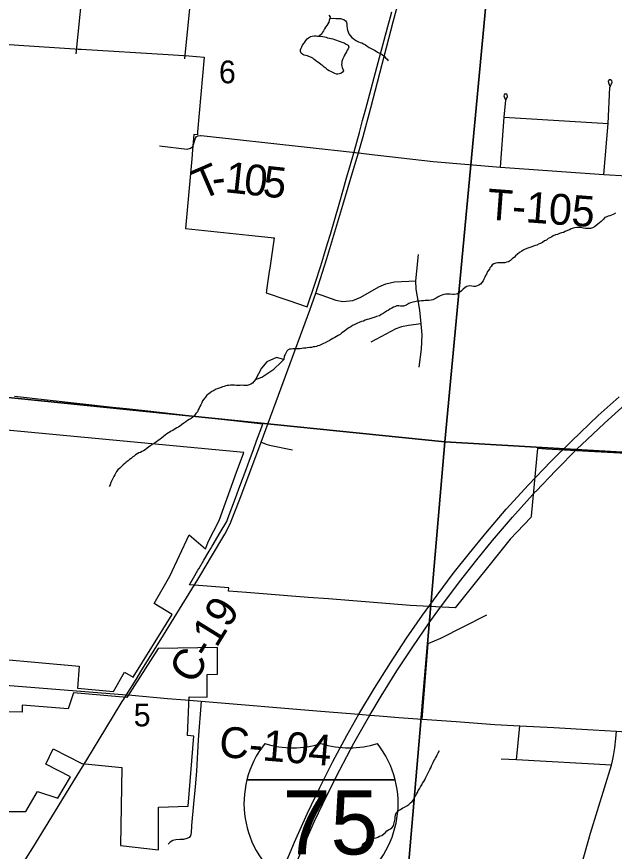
# Model space of a CAD drawing. Extents: x -7.3 to 34, y 0 to 22.
# Drawn here: x 4.595 to 5.697, y 15.258 to 16.795 of the extents above; entities that cross this region are included whole.
import ezdxf

# ---------------------------------------------------------------- set-up
doc = ezdxf.new("R2010")
doc.units = 0
for name, color, linetype in [('GM_X_Corporation', 7, 'Continuous'), ('GM_X_County_Road', 7, 'Continuous'), ('GM_X_County_Road_Text', 7, 'Continuous'), ('GM_X_Interstate_Location', 7, 'Continuous'), ('GM_X_Interstate_Route', 7, 'Continuous'), ('GM_X_Interstate_Shield', 7, 'Continuous'), ('GM_X_Minor_River', 7, 'Continuous'), ('GM_X_Section_Text', 7, 'Continuous'), ('GM_X_Township_Road', 7, 'Continuous'), ('GM_X_Township_Road_Text', 7, 'Continuous')]:
    doc.layers.add(name, color=color, linetype=linetype)

msp = doc.modelspace()

# ---------------------------------------------------------------- linework, layer by layer
at = {"layer": 'GM_X_Corporation'}
for points in [[(5.4793, 17.0267), (5.3843, 16.0117), (4.3675, 16.1154), (4.4498, 17.1284)], [(6.5281, 16.9583), (6.4371, 15.9508), (5.3843, 16.0117), (5.4793, 17.0267)], [(4.3675, 16.1154), (5.3843, 16.0117), (5.2968, 14.9953), (4.2681, 15.0765)], [(5.3843, 16.0117), (6.4371, 15.9508), (6.3438, 14.9266), (5.2968, 14.9953)]]:
    msp.add_lwpolyline(points, close=True, dxfattribs=at)
for points in [[(4.4213, 16.7552), (4.5992, 16.7429), (4.7025, 16.736), (4.7084, 16.7356), (4.7139, 16.7353), (4.8745, 16.7257), (4.9029, 16.7237), (4.9123, 16.723), (4.9407, 16.721), (4.9288, 16.5832), (4.9284, 16.5774), (4.9217, 16.5781), (4.9192, 16.5499), (4.9178, 16.5334), (4.9067, 16.4052), (5.023, 16.3927), (5.0641, 16.3883), (5.0681, 16.3879), (5.07, 16.3877), (5.07, 16.3876), (5.0656, 16.3578), (5.0618, 16.3319), (5.0609, 16.3259), (5.0557, 16.2911), (5.0556, 16.2899), (5.055, 16.2862), (5.0912, 16.2744), (5.0969, 16.2726), (5.129, 16.2615), (5.1306, 16.2609), (5.1453, 16.3044), (5.1558, 16.3365), (5.1613, 16.3548), (5.1683, 16.3776), (5.1734, 16.3943), (5.1894, 16.4497), (5.1976, 16.4782), (5.2033, 16.4981), (5.2094, 16.5189), (5.2174, 16.5463), (5.2269, 16.5819), (5.2328, 16.6038), (5.2386, 16.6255), (5.264, 16.7204), (5.2792, 16.7771), (5.2841, 16.7953), (5.2865, 16.8045)], [(5.7415, 15.9894), (5.6604, 15.9938), (5.5709, 15.9987), (5.5553, 15.9995), (5.5535, 15.9808), (5.5534, 15.9808), (5.5433, 15.8749), (5.543, 15.8725), (5.5047, 15.8324), (5.4033, 15.7061), (5.3206, 15.7105), (5.2832, 15.7135), (5.2454, 15.7165), (5.2077, 15.7194), (5.17, 15.7224), (5.1322, 15.7254), (5.0945, 15.7284), (5.0567, 15.7314), (5.019, 15.7344), (4.9856, 15.7371), (4.986, 15.743), (4.9303, 15.7473), (4.9219, 15.7479), (4.9135, 15.7484), (4.9136, 15.7485), (4.9212, 15.7614), (4.9293, 15.7753), (4.9308, 15.7777), (4.9404, 15.794), (4.9501, 15.8104), (4.953, 15.8152), (4.9556, 15.8198), (4.9704, 15.8448), (4.9825, 15.8653), (4.9851, 15.8724), (4.9918, 15.8902), (4.9984, 15.9079), (5.005, 15.9256), (5.0116, 15.9433), (5.0182, 15.961), (5.0244, 15.9781), (5.0309, 15.996), (5.0375, 16.0138), (5.0488, 16.0445), (5.0062, 16.0493), (4.9334, 16.0575), (4.8424, 16.0676), (4.7978, 16.0726), (4.7717, 16.0755), (4.5915, 16.0956)], [(4.492, 15.618), (4.7108, 15.5989), (4.7073, 15.558), (4.7735, 15.5522), (4.794, 15.5878), (4.81, 15.5783), (4.8816, 15.6939), (4.8487, 15.7142), (4.8776, 15.7642), (4.9133, 15.8409), (4.9432, 15.8147), (4.9486, 15.8287), (4.9682, 15.8672), (5.0007, 15.9562), (5.0141, 15.9921), (4.3609, 16.0535)], [(4.4717, 15.3309), (4.6123, 15.3309), (4.6336, 15.3678), (4.6714, 15.3555), (4.6946, 15.3946), (4.6489, 15.4179), (4.6627, 15.4462), (4.7152, 15.4195), (4.7894, 15.4117), (4.7869, 15.2685), (4.8566, 15.26), (4.8566, 15.3389), (4.9116, 15.3408), (4.9219, 15.4698), (4.9101, 15.4708), (4.9129, 15.5422), (4.9461, 15.5416), (4.9461, 15.5833), (4.9651, 15.5836), (4.9651, 15.633), (4.8558, 15.6311), (4.7982, 15.5411), (4.6999, 15.5497), (4.69, 15.5203), (4.6056, 15.5266), (4.6056, 15.5139), (4.5282, 15.5154)]]:
    msp.add_lwpolyline(points, dxfattribs=at)
at = {"layer": 'GM_X_County_Road'}
for p, q in [((4.3155, 15.5841), (4.798, 15.5458)), ((4.7927, 15.5376), (4.798, 15.5458)), ((4.798, 15.5458), (4.8078, 15.5449))]:
    msp.add_line(p, q, dxfattribs=at)
for points in [[(4.9289, 15.7581), (4.9346, 15.7675), (4.9542, 15.8005), (4.979, 15.8419), (4.9888, 15.861), (4.9964, 15.8797), (5.0065, 15.9063), (5.0219, 15.9473), (5.0396, 15.9948), (5.0457, 16.0111), (5.1355, 16.2548), (5.1467, 16.2858), (5.1667, 16.3498), (5.1965, 16.4481), (5.2162, 16.5142), (5.2251, 16.5443), (5.2339, 16.5744), (5.2478, 16.6274), (5.2889, 16.7856), (5.3034, 16.8389), (5.3142, 16.8756), (5.3287, 16.9235), (5.3477, 16.965)], [(4.8607, 15.648), (4.8905, 15.6957), (4.918, 15.7402), (4.9289, 15.7581)], [(4.798, 15.5458), (4.8157, 15.5738), (4.8262, 15.592), (4.8607, 15.648)], [(5.2631, 15.5069), (5.2998, 15.5038), (5.3423, 15.5008), (5.4051, 15.4965), (5.4762, 15.4913), (5.5226, 15.4888), (5.5852, 15.4858), (5.6578, 15.4813), (5.7005, 15.479), (5.8041, 15.4719), (5.823, 15.4702), (5.841, 15.4739), (5.9458, 15.5723)], [(4.7067, 15.3972), (4.7244, 15.4259), (4.7598, 15.4836), (4.79, 15.5334), (4.7927, 15.5376)], [(4.8078, 15.5449), (4.8731, 15.5391), (4.9056, 15.5364)], [(4.9056, 15.5364), (4.9352, 15.534), (5.1555, 15.5159), (5.2261, 15.51), (5.2462, 15.5084), (5.2631, 15.5069)], [(5.219, 14.1), (5.2383, 14.3304), (5.2709, 14.7021), (5.2768, 14.7107), (5.3257, 14.7637), (5.4619, 14.9128), (5.492, 14.945), (5.517, 14.9838), (5.5831, 15.0835), (5.6007, 15.1153), (5.611, 15.1424), (5.6526, 15.2909), (5.6914, 15.4165), (5.6931, 15.4241), (5.695, 15.4332), (5.6976, 15.4484), (5.6994, 15.4652), (5.7005, 15.479)], [(4.6038, 15.2299), (4.625, 15.2638), (4.6602, 15.3213), (4.6986, 15.3841), (4.7067, 15.3972)]]:
    msp.add_lwpolyline(points, dxfattribs=at)
at = {"layer": 'GM_X_Interstate_Route'}
for points in [[(5.6362, 16.0066), (5.6783, 16.0466), (5.7171, 16.0813), (5.7683, 16.1263), (5.8147, 16.1671), (5.8545, 16.2017), (5.89, 16.233)], [(5.0853, 15.2215), (5.1073, 15.2745), (5.1307, 15.3267), (5.1539, 15.3751), (5.1782, 15.4228), (5.204, 15.4707), (5.2261, 15.51), (5.2549, 15.5581), (5.2841, 15.6048), (5.3139, 15.65), (5.3434, 15.6926), (5.37, 15.7294), (5.3996, 15.7691), (5.4296, 15.8067), (5.4598, 15.8435), (5.4973, 15.8876), (5.5382, 15.9327), (5.5795, 15.9759), (5.6174, 16.0134), (5.6667, 16.0604), (5.7054, 16.0951)], [(5.5523, 15.9209), (5.5886, 15.9589), (5.629, 15.9997), (5.6362, 16.0066)], [(5.3747, 15.7049), (5.3823, 15.7152), (5.4115, 15.7543), (5.4431, 15.7945), (5.4722, 15.83), (5.5089, 15.8732), (5.5516, 15.9202), (5.5523, 15.9209)], [(5.0986, 15.2068), (5.1202, 15.2584), (5.1444, 15.3128), (5.167, 15.3603), (5.1908, 15.4075), (5.2169, 15.4565), (5.2462, 15.5084), (5.267, 15.5432), (5.2958, 15.5899), (5.3251, 15.6343), (5.3556, 15.6785), (5.3747, 15.7049)]]:
    msp.add_lwpolyline(points, dxfattribs=at)
at = {"layer": 'GM_X_Interstate_Shield'}
for p, q in [((5.0196, 15.3893), (5.2929, 15.3893)), ((5.2929, 15.3893), (5.0196, 15.3893)), ((5.2929, 15.3893), (5.0196, 15.3893))]:
    msp.add_line(p, q, dxfattribs=at)
for centre, start, end in [((5.1918, 15.3457), 141.669, 165.8066), ((5.1044, 15.6257), 253.0091, 286.9909), ((5.2081, 15.6257), 253.0091, 286.9909), ((5.1207, 15.3457), 14.1934, 38.331), ((5.1918, 15.3457), 165.8066, 258.463), ((5.1207, 15.3457), 281.537, 14.1934)]:
    msp.add_arc(centre, 0.1776, start, end, dxfattribs=at)
at = {"layer": 'GM_X_Minor_River'}
for points in [[(5.1704, 16.7982), (5.173, 16.7951), (5.1722, 16.7917), (5.1714, 16.7883), (5.1705, 16.7849), (5.1686, 16.7823), (5.167, 16.7789), (5.1646, 16.7759), (5.1623, 16.7729), (5.1607, 16.7695), (5.1588, 16.7665), (5.1576, 16.7639), (5.1529, 16.7591)], [(5.1722, 16.7917), (5.1798, 16.7927), (5.1832, 16.7922), (5.1859, 16.7918), (5.1885, 16.7917), (5.1923, 16.7917), (5.1957, 16.7908), (5.1983, 16.79), (5.2013, 16.7877), (5.2032, 16.785), (5.2038, 16.7811), (5.2038, 16.7785), (5.2044, 16.7735), (5.2051, 16.7705), (5.2062, 16.7674), (5.2076, 16.764), (5.2098, 16.7605), (5.2124, 16.7574), (5.215, 16.7558), (5.218, 16.7535), (5.2218, 16.7511), (5.2251, 16.7491), (5.2285, 16.7475), (5.2312, 16.7471), (5.2345, 16.7451), (5.2379, 16.7432), (5.2413, 16.7408), (5.2446, 16.7388), (5.2473, 16.7373), (5.251, 16.7353), (5.2544, 16.7333), (5.2578, 16.7317), (5.2604, 16.7301), (5.2637, 16.7282), (5.2664, 16.727), (5.269, 16.7254), (5.2723, 16.7223), (5.2749, 16.7192), (5.2779, 16.7168), (5.2801, 16.7141)], [(5.1385, 16.7198), (5.1339, 16.7219), (5.1313, 16.7231), (5.1279, 16.7239), (5.1252, 16.7247), (5.1226, 16.7259), (5.1196, 16.7279), (5.1182, 16.7309), (5.1182, 16.7344), (5.1194, 16.737), (5.1206, 16.7396), (5.1222, 16.7426), (5.1242, 16.7456), (5.1261, 16.7486), (5.1281, 16.7516), (5.1304, 16.7542), (5.1331, 16.7565), (5.1366, 16.7587), (5.14, 16.7597), (5.1434, 16.76), (5.1469, 16.76), (5.1495, 16.7595), (5.1529, 16.7591)], [(5.1529, 16.7591), (5.1597, 16.7589), (5.1627, 16.7581), (5.1654, 16.7577), (5.168, 16.7565), (5.1718, 16.7556), (5.1778, 16.7543), (5.1812, 16.7531), (5.1846, 16.7523), (5.188, 16.7511), (5.1914, 16.7495), (5.1944, 16.7483), (5.1985, 16.7471), (5.2027, 16.7447), (5.206, 16.7427), (5.2075, 16.7393), (5.2059, 16.7363), (5.2043, 16.7333), (5.2031, 16.7306), (5.2011, 16.7272), (5.1996, 16.7246), (5.198, 16.7216), (5.1968, 16.719), (5.196, 16.7163), (5.1948, 16.7129), (5.1943, 16.7103), (5.1939, 16.7069), (5.1942, 16.7042), (5.1949, 16.7015), (5.1963, 16.6985), (5.1974, 16.6958), (5.1958, 16.6932), (5.1928, 16.6909), (5.1901, 16.6899), (5.1874, 16.6895), (5.1848, 16.6896), (5.1814, 16.6904), (5.1769, 16.6928), (5.1743, 16.6944), (5.1709, 16.6956), (5.1683, 16.6976), (5.1656, 16.6999), (5.1619, 16.7022), (5.1593, 16.7046), (5.1559, 16.7073), (5.1522, 16.7101), (5.1492, 16.7124), (5.1462, 16.7147), (5.1436, 16.7167), (5.141, 16.7187), (5.1385, 16.7198)], [(5.6988, 16.4333), (5.6946, 16.4308), (5.6912, 16.4293), (5.6885, 16.4286), (5.6854, 16.4276), (5.6828, 16.4265), (5.6793, 16.425), (5.6758, 16.4217), (5.6723, 16.418), (5.6692, 16.4154), (5.6662, 16.4128), (5.6627, 16.4102), (5.66, 16.4083), (5.6562, 16.4065), (5.6527, 16.4051), (5.6493, 16.4052), (5.6463, 16.4048), (5.6432, 16.4053), (5.6398, 16.4057), (5.6368, 16.4062), (5.6334, 16.407), (5.63, 16.4071), (5.6273, 16.4068), (5.6235, 16.4061), (5.6205, 16.4058), (5.617, 16.4043), (5.614, 16.4025), (5.6101, 16.4011), (5.6063, 16.3993), (5.6029, 16.3978), (5.599, 16.3968), (5.5956, 16.3957), (5.5918, 16.3942), (5.5884, 16.3936), (5.5841, 16.3914), (5.5814, 16.3899), (5.5776, 16.3877), (5.5749, 16.3866), (5.5715, 16.3837), (5.568, 16.3822), (5.5641, 16.3793), (5.5615, 16.3782), (5.5584, 16.3767), (5.5538, 16.3746), (5.5492, 16.3731), (5.5446, 16.3713), (5.5408, 16.3703), (5.537, 16.3688), (5.5324, 16.367), (5.5286, 16.3648), (5.5259, 16.3634), (5.522, 16.3608), (5.5178, 16.3571), (5.5147, 16.3549), (5.5124, 16.3523), (5.5081, 16.349), (5.5054, 16.346), (5.5019, 16.3438), (5.4977, 16.3427), (5.4947, 16.342), (5.4905, 16.3417), (5.4875, 16.3418), (5.4844, 16.3419), (5.4818, 16.3419), (5.4784, 16.3412), (5.4745, 16.3398), (5.4715, 16.338), (5.4699, 16.3353), (5.4675, 16.3327), (5.4664, 16.3301), (5.4632, 16.3256), (5.4612, 16.3211), (5.4593, 16.3185), (5.4577, 16.3151), (5.4561, 16.3117), (5.4549, 16.3087), (5.4525, 16.3053), (5.4502, 16.3023), (5.4471, 16.3005), (5.4437, 16.2991), (5.4406, 16.2984)], [(5.4406, 16.2984), (5.438, 16.2984), (5.4342, 16.2989), (5.4304, 16.2993), (5.4274, 16.2986), (5.4247, 16.2979), (5.422, 16.2965), (5.4181, 16.2931), (5.4147, 16.2902), (5.4112, 16.2872), (5.4077, 16.2846), (5.405, 16.2839), (5.4016, 16.2836), (5.399, 16.2837), (5.3944, 16.2838), (5.3918, 16.2838), (5.3891, 16.2843), (5.3861, 16.284), (5.3823, 16.2833), (5.3788, 16.2822), (5.3758, 16.2811), (5.3719, 16.279), (5.3685, 16.2767), (5.3658, 16.2753), (5.3623, 16.2738), (5.3589, 16.2732), (5.3551, 16.2725), (5.3513, 16.2722), (5.3483, 16.2722), (5.3452, 16.2719), (5.3414, 16.2716), (5.338, 16.2713), (5.3342, 16.271), (5.3315, 16.2707), (5.3289, 16.27), (5.3258, 16.2693), (5.3212, 16.2679), (5.3182, 16.2668), (5.3143, 16.2642), (5.3117, 16.2632), (5.3082, 16.2621), (5.3056, 16.2622), (5.3025, 16.2622), (5.2995, 16.2627), (5.2961, 16.2624), (5.2923, 16.2609), (5.2896, 16.2598), (5.2865, 16.258), (5.2831, 16.2562), (5.2796, 16.254), (5.2769, 16.2525), (5.2742, 16.2511), (5.2704, 16.2485), (5.2669, 16.2463), (5.2638, 16.2444), (5.2585, 16.243), (5.2543, 16.2412), (5.2516, 16.2405), (5.2482, 16.2395), (5.2444, 16.238), (5.2409, 16.2373), (5.2375, 16.2359), (5.2344, 16.2344), (5.2306, 16.2334), (5.2264, 16.2316), (5.2233, 16.2305), (5.2183, 16.2279), (5.2141, 16.2261), (5.211, 16.2239), (5.2072, 16.2217), (5.2033, 16.2188), (5.1995, 16.2158), (5.1945, 16.2129), (5.1914, 16.2099), (5.1879, 16.2081), (5.1845, 16.2063), (5.1814, 16.204), (5.178, 16.2026), (5.1749, 16.2004), (5.171, 16.1982), (5.168, 16.1967), (5.1638, 16.1946), (5.1607, 16.1931), (5.1569, 16.1913), (5.1534, 16.1895), (5.1503, 16.1888), (5.1477, 16.1877), (5.1446, 16.187), (5.1416, 16.1867), (5.1385, 16.186), (5.1355, 16.1857), (5.1305, 16.185), (5.1279, 16.1847), (5.1241, 16.1844), (5.1207, 16.1837), (5.1176, 16.1834), (5.1142, 16.1831), (5.1096, 16.1832), (5.107, 16.1832), (5.1043, 16.1833), (5.1009, 16.183)], [(5.1009, 16.183), (5.0983, 16.1827), (5.0956, 16.1816), (5.0932, 16.179), (5.0916, 16.1756), (5.0901, 16.1726), (5.0885, 16.1696), (5.0876, 16.1639)], [(5.0876, 16.1639), (5.074, 16.1676), (5.056, 16.1596), (5.0463, 16.1477), (5.0352, 16.1267), (5.0471, 16.131)], [(5.0822, 16.1584), (5.0876, 16.1635)], [(5.0471, 16.131), (5.069, 16.1457), (5.0822, 16.1584)], [(5.0352, 16.1267), (5.0298, 16.1203), (5.0271, 16.1181), (5.024, 16.117), (5.0202, 16.116), (5.0171, 16.116), (5.0133, 16.1157), (5.0099, 16.1162), (5.0073, 16.1159), (5.0035, 16.116), (5.0005, 16.116), (4.9967, 16.1165), (4.9925, 16.1166), (4.9891, 16.1163), (4.9864, 16.1159), (4.9834, 16.1156), (4.9807, 16.1149), (4.9777, 16.1142), (4.9746, 16.1132), (4.9719, 16.1121), (4.9685, 16.111), (4.965, 16.1096), (4.962, 16.1081), (4.9581, 16.1059), (4.9551, 16.1045), (4.952, 16.1022), (4.9493, 16.1004), (4.9458, 16.0978), (4.9431, 16.0945), (4.9404, 16.0907), (4.9376, 16.0874), (4.9364, 16.084), (4.9344, 16.0802), (4.9329, 16.0772), (4.9317, 16.0742), (4.9297, 16.0708), (4.9285, 16.0674), (4.9257, 16.0641), (4.923, 16.0607), (4.9199, 16.0577), (4.9168, 16.0551), (4.9134, 16.0529), (4.9103, 16.0511), (4.9072, 16.0489), (4.9034, 16.0463), (4.8991, 16.0434), (4.896, 16.0411), (4.8933, 16.0389), (4.8903, 16.0375), (4.8872, 16.036), (4.8833, 16.0331), (4.8799, 16.0316), (4.8753, 16.0287), (4.8718, 16.0265), (4.8687, 16.0243), (4.866, 16.0217), (4.8625, 16.0187), (4.8591, 16.0161), (4.856, 16.0143), (4.8529, 16.0121), (4.8487, 16.0091), (4.8452, 16.0069), (4.8418, 16.0043), (4.8391, 16.0025), (4.8352, 15.9999), (4.8321, 15.9973), (4.829, 15.9955), (4.826, 15.994), (4.8233, 15.9926), (4.8206, 15.9915), (4.8172, 15.99), (4.8145, 15.9878), (4.8118, 15.9856), (4.8091, 15.9841), (4.8064, 15.9812), (4.8033, 15.9793), (4.8006, 15.9767), (4.7971, 15.9745), (4.7944, 15.9719), (4.7917, 15.9693), (4.7882, 15.9667), (4.7855, 15.9634), (4.782, 15.9604), (4.7793, 15.957), (4.7773, 15.9537), (4.7761, 15.951), (4.7741, 15.948)], [(4.7741, 15.948), (4.773, 15.9454), (4.771, 15.942), (4.7698, 15.9394), (4.7686, 15.9368), (4.7674, 15.933), (4.7658, 15.9296)], [(5.2951, 15.3289), (5.2982, 15.3318), (5.3028, 15.3344), (5.3071, 15.3377), (5.3101, 15.3388), (5.314, 15.3414), (5.3182, 15.3436), (5.3209, 15.3469), (5.324, 15.3491), (5.3263, 15.3521), (5.3275, 15.3548), (5.3291, 15.3578), (5.3307, 15.3604), (5.3323, 15.363), (5.3338, 15.366), (5.3354, 15.3694), (5.3378, 15.3728), (5.3394, 15.3762), (5.3417, 15.3799), (5.3433, 15.3833), (5.3453, 15.3859), (5.3472, 15.3893), (5.3488, 15.3923), (5.3504, 15.3957), (5.352, 15.3987), (5.3536, 15.4021), (5.3548, 15.4047), (5.3568, 15.4085), (5.3583, 15.4111), (5.3596, 15.4152), (5.3615, 15.4186), (5.3631, 15.4212), (5.3643, 15.4239), (5.3659, 15.4265), (5.3671, 15.4291), (5.3687, 15.4321), (5.3703, 15.4355), (5.3718, 15.4389), (5.3746, 15.443)], [(5.2305, 15.2532), (5.2298, 15.2581), (5.2303, 15.2615), (5.2311, 15.2645), (5.2327, 15.2691), (5.2343, 15.2717), (5.237, 15.2735), (5.2405, 15.2757), (5.2451, 15.2783), (5.2497, 15.2801), (5.2546, 15.2815), (5.2577, 15.2822), (5.2607, 15.2833), (5.2642, 15.2851), (5.268, 15.2869), (5.2719, 15.2895), (5.275, 15.2921), (5.2773, 15.2951), (5.2807, 15.2969), (5.2842, 15.2987), (5.2869, 15.3009), (5.2896, 15.3047), (5.2905, 15.3073), (5.2917, 15.3126), (5.2926, 15.3172), (5.2926, 15.3206), (5.2931, 15.3244), (5.2951, 15.3289)]]:
    msp.add_lwpolyline(points, dxfattribs=at)
at = {"layer": 'GM_X_Township_Road'}
for p, q in [((5.4938, 16.61), (5.6852, 16.5987)), ((5.2251, 16.5443), (5.2451, 16.542)), ((5.1467, 16.2858), (5.1561, 16.2827)), ((5.0457, 16.0111), (5.057, 16.0073)), ((5.5166, 15.4259), (5.5226, 15.4888))]:
    msp.add_line(p, q, dxfattribs=at)
for points in [[(4.7049, 16.727), (4.7206, 16.8784), (4.7379, 17.0972)], [(4.9374, 17.0077), (4.9297, 16.9708), (4.9043, 16.7176)], [(5.6773, 16.5048), (5.6852, 16.5987), (5.6885, 16.6648), (5.6927, 16.6745), (5.6922, 16.6774), (5.6898, 16.6787), (5.6871, 16.6788), (5.6853, 16.6763), (5.6861, 16.6734), (5.6884, 16.6674)], [(5.487, 16.518), (5.4938, 16.61), (5.4969, 16.6414), (5.4999, 16.6483), (5.4993, 16.6513), (5.4967, 16.6534), (5.4941, 16.6523), (5.4931, 16.6494), (5.4941, 16.6462), (5.4963, 16.6424)], [(4.8585, 16.5572), (4.9093, 16.5514), (4.9158, 16.5533), (4.92, 16.5562), (4.9249, 16.5717), (4.927, 16.5743), (4.93, 16.5758), (4.9343, 16.5762)], [(4.9343, 16.5762), (4.9352, 16.5763), (5.1252, 16.5554), (5.2251, 16.5443)], [(5.2451, 16.542), (5.3625, 16.5287), (5.487, 16.518), (5.6773, 16.5048), (5.7195, 16.502), (5.7858, 16.4982), (5.8357, 16.4953), (5.8452, 16.4946)], [(5.3372, 16.1495), (5.3416, 16.1826), (5.3427, 16.2091), (5.3408, 16.2293), (5.3382, 16.2546), (5.3315, 16.2935), (5.3308, 16.3085), (5.3358, 16.357)], [(5.1561, 16.2827), (5.1579, 16.2821), (5.1832, 16.2732), (5.1965, 16.2708), (5.2146, 16.2725), (5.2297, 16.2787), (5.2624, 16.2973), (5.2755, 16.3028), (5.2915, 16.3068), (5.3308, 16.3085)], [(5.3408, 16.2293), (5.3175, 16.2262), (5.3043, 16.2236), (5.2943, 16.2201), (5.2481, 16.1957)], [(5.057, 16.0073), (5.0615, 16.0058), (5.1037, 15.9973)], [(5.3423, 15.5008), (5.3535, 15.6405), (5.377, 15.6505), (5.4616, 15.6931)], [(4.9352, 15.534), (4.9299, 15.4628), (4.9264, 15.4049), (4.9245, 15.376), (4.9214, 15.3449), (4.9175, 15.3049)], [(5.6914, 15.4165), (5.5166, 15.4259), (5.4882, 15.4274)], [(4.9175, 15.3049), (4.9174, 15.304), (4.9166, 15.2923), (4.9158, 15.2863), (4.9129, 15.2827), (4.9088, 15.2811), (4.903, 15.2795), (4.8962, 15.2791), (4.8888, 15.2785), (4.8829, 15.2772), (4.8781, 15.2745), (4.8748, 15.2704)]]:
    msp.add_lwpolyline(points, dxfattribs=at)

# ---------------------------------------------------------------- texts
at = {"layer": 'GM_X_County_Road_Text'}
for s, rotation, p in [('C-19', 58.2129, (4.9213, 15.5628)), ('C-104', 355.3056, (4.967, 15.4317))]:
    msp.add_text(s, height=0.05682, rotation=rotation, dxfattribs=at).set_placement(p)
at = {"layer": 'GM_X_Interstate_Location'}
for s in ['-', '.', ',']:
    msp.add_text(s, height=0.000189, dxfattribs=at).set_placement((5.1562, 15.3137))
msp.add_text('75', height=0.000189, rotation=0, dxfattribs=at).set_placement((5.1175, 15.2745))
at = {"layer": 'GM_X_Interstate_Shield'}
msp.add_text('75', height=0.11837, dxfattribs=at).set_placement((5.0856, 15.2517))
at = {"layer": 'GM_X_Section_Text'}
for s, p in [('6', (4.968, 16.6726)), ('5', (4.8109, 15.4877))]:
    msp.add_text(s, height=0.0419, rotation=0, dxfattribs=at).set_placement(p)
at = {"layer": 'GM_X_Township_Road_Text'}
for s, height, rotation, p in [('T', 0.0568, 23.3455, (4.9354, 16.4568)), ('1', 0.0568, 353.7322, (4.9775, 16.4721)), ('0', 0.0568, 353.7928, (5.0124, 16.4683)), ('5', 0.0568, 353.8094, (5.0472, 16.4645)), ('-', 0.0568, 7.5309, (4.958, 16.4691)), ('T-105', 0.05682, 355.7844, (5.4606, 16.4219))]:
    msp.add_text(s, height=height, rotation=rotation, dxfattribs=at).set_placement(p)

doc.saveas('drawing.dxf')
